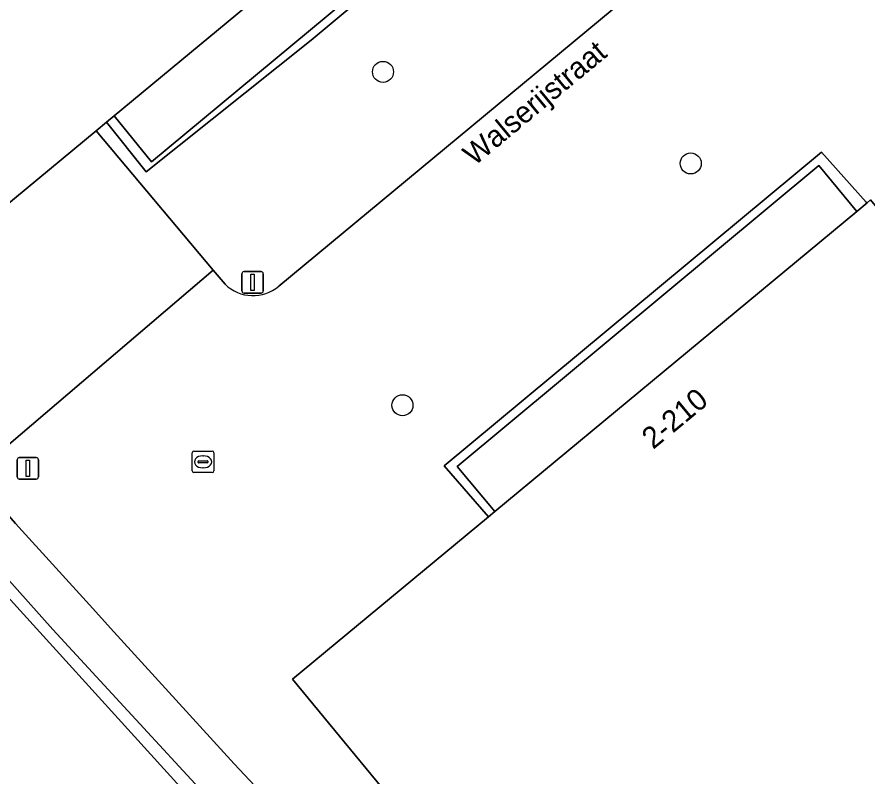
# Model space of a CAD drawing. Extents: x 159489 to 160304, y 383825 to 384531.
# Drawn here: x 160072.34 to 160111.93, y 384150.57 to 384185.9 of the extents above; entities that cross this region are included whole.
import ezdxf

# ---------------------------------------------------------------- set-up
doc = ezdxf.new("R2010")
doc.units = 0
for name, color, linetype in [('IMGEO_Boom', 7, 'Continuous'), ('IMGEO_Erf', 7, 'Continuous'), ('IMGEO_Groenvoorziening', 7, 'Continuous'), ('IMGEO_Haag', 7, 'Continuous'), ('IMGEO_Kolk', 7, 'Continuous'), ('IMGEO_Lichtmast', 7, 'Continuous'), ('IMGEO_Openbare_ruimte_label', 7, 'Continuous'), ('IMGEO_Pand', 7, 'Continuous'), ('IMGEO_Pand_nummerreeks', 7, 'Continuous'), ('IMGEO_Rijbaan_lokaal_gesloten', 7, 'Continuous'), ('IMGEO_Voetpad_open', 7, 'Continuous')]:
    doc.layers.add(name, color=color, linetype=linetype)

msp = doc.modelspace()

# ---------------------------------------------------------------- linework, layer by layer
at = {"layer": 'IMGEO_Boom'}
for centre in [(160089.368, 384183.355), (160103.684, 384179.097), (160090.273, 384167.854)]:
    msp.add_circle(centre, 0.489, dxfattribs=at)
at = {"layer": 'IMGEO_Erf'}
for points in [[(160081.464, 384174.143), (160070.779, 384165.041), (160065.185, 384171.703), (160066.866, 384173.044), (160047.105, 384196.925), (160084.614, 384228.014), (160091.579, 384219.62), (160089.274, 384217.715), (160090.807, 384215.868), (160092.942, 384217.633), (160095.794, 384214.204), (160093.659, 384212.439), (160095.188, 384210.589), (160097.49, 384212.496), (160097.572, 384212.398), (160104.42, 384204.111), (160104.352, 384204.054), (160106.317, 384201.728), (160111.363, 384195.644), (160084.523, 384173.394)], [(160051.553, 384186.494), (160055.185, 384182.183), (160055.979, 384181.24), (160057.954, 384178.895), (160063.061, 384172.832), (160065.382, 384170.193), (160066.214, 384169.246), (160072.272, 384162.355), (160075.872, 384158.402), (160076.696, 384157.497), (160082.448, 384151.179), (160091.223, 384141.843), (160105.53, 384127.244), (160129.28, 384103.698), (160141.431, 384091.785), (160146.087, 384087.221), (160154.183, 384079.487), (160154.902, 384078.8), (160161.156, 384072.825), (160168.424, 384066.164), (160174.496, 384060.831), (160173.165, 384059.326), (160172.803, 384058.891), (160175.157, 384056.641)], [(160082.017, 384173.487), (160081.464, 384174.143)]]:
    msp.add_lwpolyline(points, dxfattribs=at)
for points in [[(160103.742, 384203.55), (160076.863, 384181.314), (160078.596, 384179.168), (160105.443, 384201.459)], [(160094.27, 384162.669), (160092.218, 384165.04), (160109.762, 384179.615), (160111.851, 384177.303), (160111.889, 384177.266), (160112.049, 384177.399), (160113.333, 384175.859), (160118.241, 384179.935), (160116.95, 384181.484), (160120.569, 384184.499), (160134.953, 384167.15), (160099.507, 384137.762), (160093.174, 384145.415), (160094.049, 384146.14), (160092.381, 384148.161), (160091.503, 384147.435), (160085.15, 384155.113)], [(160111.41, 384176.869), (160109.639, 384179.001), (160092.814, 384165.007), (160094.575, 384162.922)]]:
    msp.add_lwpolyline(points, close=True, dxfattribs=at)
msp.add_arc((160083.321, 384174.807), 1.855, 225.3456, 310.4037, dxfattribs=at)
at = {"layer": 'IMGEO_Groenvoorziening'}
for points in [[(160076.863, 384181.314), (160076.5, 384181.014), (160078.351, 384178.713), (160086.028, 384184.832), (160106.317, 384201.728), (160104.352, 384204.054), (160103.742, 384203.55), (160105.443, 384201.459), (160078.596, 384179.168)], [(160111.41, 384176.869), (160111.889, 384177.266), (160111.851, 384177.303), (160109.762, 384179.615), (160092.218, 384165.04), (160094.27, 384162.669), (160094.575, 384162.922), (160092.814, 384165.007), (160109.639, 384179.001)]]:
    msp.add_lwpolyline(points, close=True, dxfattribs=at)
for points in [[(160106.317, 384201.728), (160086.028, 384184.832), (160078.351, 384178.713), (160076.5, 384181.014), (160076.017, 384180.615), (160081.464, 384174.143), (160082.017, 384173.487)], [(160084.523, 384173.394), (160111.363, 384195.644), (160106.317, 384201.728)]]:
    msp.add_lwpolyline(points, dxfattribs=at)
msp.add_arc((160083.321, 384174.807), 1.855, 225.3456, 310.4037, dxfattribs=at)
at = {"layer": 'IMGEO_Haag'}
for points in [[(160076.863, 384181.314), (160076.5, 384181.014), (160078.351, 384178.713), (160086.028, 384184.832), (160106.317, 384201.728), (160104.352, 384204.054), (160103.742, 384203.55), (160105.443, 384201.459), (160078.596, 384179.168)], [(160094.27, 384162.669), (160094.575, 384162.922), (160092.814, 384165.007), (160109.639, 384179.001), (160111.41, 384176.869), (160111.889, 384177.266), (160111.851, 384177.303), (160109.762, 384179.615), (160092.218, 384165.04)]]:
    msp.add_lwpolyline(points, close=True, dxfattribs=at)
at = {"layer": 'IMGEO_Kolk'}
for p, q in [((160080.496, 384164.798), (160080.496, 384165.65)), ((160080.571, 384165.724), (160081.423, 384165.724)), ((160081.497, 384165.65), (160081.497, 384164.798)), ((160080.798, 384165.267), (160081.196, 384165.267)), ((160080.984, 384165.504), (160081.009, 384165.504)), ((160080.755, 384165.218), (160080.755, 384165.23)), ((160081.193, 384165.181), (160080.795, 384165.181)), ((160081.007, 384164.944), (160080.982, 384164.944)), ((160081.239, 384165.23), (160081.239, 384165.218)), ((160081.423, 384164.724), (160080.571, 384164.724))]:
    msp.add_line(p, q, dxfattribs=at)
for points in [[(160080.496, 384164.798), (160080.496, 384165.65)], [(160080.571, 384165.724), (160081.423, 384165.724)], [(160081.497, 384165.65), (160081.497, 384164.798)], [(160081.423, 384164.724), (160080.571, 384164.724)]]:
    msp.add_lwpolyline(points, dxfattribs=at)
for centre, radius, start, end in [((160080.573, 384165.648), 0.0765, 91.552, 178.448), ((160080.573, 384165.648), 0.0765, 91.552, 178.448), ((160081.421, 384165.648), 0.0765, 1.552, 88.448), ((160081.421, 384165.648), 0.0765, 1.552, 88.448), ((160080.795, 384165.227), 0.0403, 85.8775, 175.7526), ((160081.2, 384165.229), 0.0386, 1.7309, 96.639), ((160080.792, 384165.217), 0.0366, 178.938, 274.7102), ((160081.196, 384165.224), 0.043, 264.8664, 352.4533), ((160080.573, 384164.8), 0.0765, 181.552, 268.448), ((160080.573, 384164.8), 0.0765, 181.552, 268.448), ((160081.421, 384164.8), 0.0765, 271.552, 358.448), ((160081.421, 384164.8), 0.0765, 271.552, 358.448)]:
    msp.add_arc(centre, radius, start, end, dxfattribs=at)
for centre, major_axis, ratio, start_param, end_param in [((160080.983, 384165.224), (-0.387, 0.002), 0.722429, 4.712389, 7.853982), ((160081.008, 384165.224), (-0.39, 0.002), 0.717154, 1.570796, 4.712389)]:
    msp.add_ellipse(centre, major_axis=major_axis, ratio=ratio, start_param=start_param, end_param=end_param, dxfattribs=at)
at = {"layer": 'IMGEO_Lichtmast'}
for p, q in [((160082.805, 384173.171), (160082.805, 384173.971)), ((160082.805, 384173.971), (160082.805, 384173.171)), ((160082.905, 384174.071), (160083.695, 384174.071)), ((160083.695, 384174.071), (160082.905, 384174.071)), ((160083.795, 384173.971), (160083.795, 384173.171)), ((160083.795, 384173.171), (160083.795, 384173.971)), ((160083.695, 384173.071), (160082.905, 384173.071)), ((160082.905, 384173.071), (160083.695, 384173.071)), ((160072.347, 384164.524), (160072.347, 384165.324)), ((160072.347, 384165.324), (160072.347, 384164.524)), ((160072.447, 384165.424), (160073.237, 384165.424)), ((160073.237, 384165.424), (160072.447, 384165.424)), ((160073.337, 384165.324), (160073.337, 384164.524)), ((160073.337, 384164.524), (160073.337, 384165.324)), ((160073.237, 384164.424), (160072.447, 384164.424)), ((160072.447, 384164.424), (160073.237, 384164.424))]:
    msp.add_line(p, q, dxfattribs=at)
for points in [[(160083.225, 384173.946), (160083.375, 384173.946), (160083.375, 384173.196), (160083.225, 384173.196), (160083.225, 384173.946)], [(160072.767, 384165.299), (160072.917, 384165.299), (160072.917, 384164.549), (160072.767, 384164.549), (160072.767, 384165.299)]]:
    msp.add_lwpolyline(points, dxfattribs=at)
for centre, start, end in [((160082.905, 384173.971), 90, 180), ((160082.905, 384173.971), 90, 180), ((160083.695, 384173.971), 0, 90), ((160083.695, 384173.971), 360, 90), ((160082.905, 384173.171), 180, 270), ((160082.905, 384173.171), 180, 270), ((160083.695, 384173.171), 270, 0), ((160083.695, 384173.171), 270, 0), ((160072.447, 384165.324), 90, 180), ((160072.447, 384165.324), 90, 180), ((160073.237, 384165.324), 0, 90), ((160073.237, 384165.324), 360, 90), ((160072.447, 384164.524), 180, 270), ((160072.447, 384164.524), 180, 270), ((160073.237, 384164.524), 270, 0), ((160073.237, 384164.524), 270, 0)]:
    msp.add_arc(centre, 0.1, start, end, dxfattribs=at)
at = {"layer": 'IMGEO_Pand'}
for points in [[(160103.742, 384203.55), (160104.352, 384204.054), (160104.42, 384204.111), (160097.572, 384212.398), (160097.49, 384212.496), (160095.188, 384210.589), (160093.659, 384212.439), (160095.794, 384214.204), (160092.942, 384217.633), (160090.807, 384215.868), (160089.274, 384217.715), (160091.579, 384219.62), (160084.614, 384228.014), (160047.105, 384196.925), (160066.866, 384173.044), (160076.017, 384180.615), (160076.5, 384181.014), (160076.863, 384181.314)], [(160134.953, 384167.15), (160120.569, 384184.499), (160116.95, 384181.484), (160118.241, 384179.935), (160113.333, 384175.859), (160112.049, 384177.399), (160111.889, 384177.266), (160111.41, 384176.869), (160094.575, 384162.922), (160094.27, 384162.669), (160085.15, 384155.113), (160091.503, 384147.435), (160092.381, 384148.161), (160094.049, 384146.14), (160093.174, 384145.415), (160099.507, 384137.762)]]:
    msp.add_lwpolyline(points, close=True, dxfattribs=at)
at = {"layer": 'IMGEO_Rijbaan_lokaal_gesloten'}
msp.add_lwpolyline([(160190.124, 384042.528), (160175.157, 384056.641), (160172.803, 384058.891), (160169.611, 384061.698), (160168.296, 384060.203), (160164.902, 384063.187), (160159.301, 384068.299), (160144.586, 384082.324), (160130.065, 384096.531), (160131.457, 384097.954), (160128.637, 384100.713), (160127.245, 384099.289), (160126.087, 384100.422), (160107.564, 384118.761), (160097.127, 384129.22), (160092.588, 384133.903), (160094.018, 384135.288), (160089.367, 384140.087), (160079.931, 384150.12), (160070.349, 384160.656), (160061.195, 384171.066), (160055.796, 384177.459)], dxfattribs=at)
at = {"layer": 'IMGEO_Voetpad_open'}
for points in [[(160048.4, 384186.332), (160055.796, 384177.459), (160061.195, 384171.066), (160070.349, 384160.656), (160079.931, 384150.12), (160089.367, 384140.087), (160094.018, 384135.288), (160098.547, 384130.616), (160108.969, 384120.172), (160127.484, 384101.841), (160128.637, 384100.713), (160131.457, 384097.954), (160145.969, 384083.756), (160160.659, 384069.755)], [(160049.101, 384186.313), (160061.626, 384171.427), (160066.213, 384166.161), (160074.003, 384157.433), (160084.845, 384145.686), (160094.817, 384135.246), (160104.079, 384125.847), (160127.88, 384102.246), (160146.171, 384084.356), (160161.015, 384070.183)], [(160161.015, 384070.183), (160146.171, 384084.356), (160127.88, 384102.246), (160104.079, 384125.847), (160094.817, 384135.246), (160084.845, 384145.686), (160074.003, 384157.433), (160066.213, 384166.161), (160061.626, 384171.427), (160049.101, 384186.313)], [(160154.183, 384079.487), (160146.087, 384087.221), (160141.431, 384091.785), (160129.28, 384103.698), (160105.53, 384127.244), (160091.223, 384141.843), (160082.448, 384151.179), (160076.696, 384157.497), (160075.872, 384158.402), (160072.272, 384162.355), (160066.214, 384169.246), (160065.382, 384170.193), (160063.061, 384172.832), (160057.954, 384178.895), (160055.979, 384181.24), (160055.185, 384182.183), (160051.553, 384186.494)]]:
    msp.add_lwpolyline(points, dxfattribs=at)
msp.add_lwpolyline([(160081.464, 384174.143), (160076.017, 384180.615), (160066.866, 384173.044), (160065.185, 384171.703), (160070.779, 384165.041)], close=True, dxfattribs=at)

# ---------------------------------------------------------------- texts
at = {"layer": 'IMGEO_Openbare_ruimte_label'}
msp.add_text('Walserijstraat', height=1, rotation=39.6, dxfattribs=at).set_placement((160093.617, 384178.951))
at = {"layer": 'IMGEO_Pand_nummerreeks'}
msp.add_text('2-210', height=1, rotation=39.6429, dxfattribs=at).set_placement((160101.937, 384165.775))

doc.saveas('drawing.dxf')
